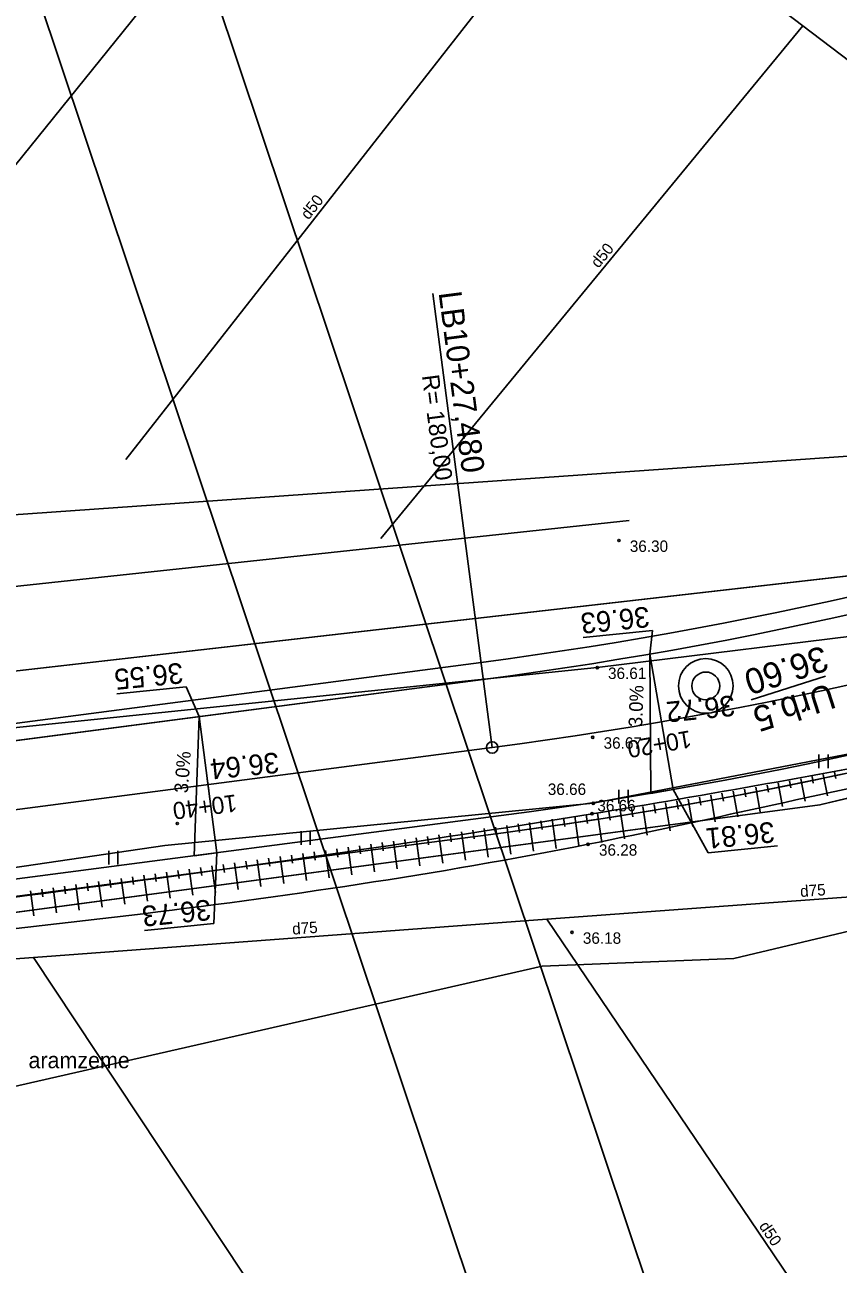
# Model space of a CAD drawing. Extents: x 469981 to 472086, y 246785 to 247785.
# Drawn here: x 471052.6 to 471088.1, y 247169.7 to 247223.8 of the extents above; entities that cross this region are included whole.
import ezdxf

# ---------------------------------------------------------------- set-up
doc = ezdxf.new("R2010")
doc.units = 0
for name, color, linetype in [('0_922', 7, 'Continuous'), ('0_Asfalta_mala', 7, 'Continuous'), ('0_Asfalta_Nomale', 7, 'Continuous'), ('0_Ruut_Braukt', 7, 'Continuous'), ('0_Ruut_nomale', 7, 'Continuous'), ('0_Urbumi5', 7, 'Continuous'), ('0_vertikals', 7, 'Continuous'), ('0_vertkals_cipari', 7, 'Continuous'), ('21', 7, 'Continuous'), ('5_patagas', 7, 'Continuous'), ('6_piketaza', 7, 'Continuous'), ('9', 7, 'Continuous'), ('CELI_CMAL_####_####_#', 7, 'Continuous'), ('Default', 7, 'Continuous'), ('DREN_VADP_####_####_#', 7, 'Continuous'), ('DREN_VADP_####_TKST_#', 7, 'Continuous'), ('DREN_VADP_KLKT_####_#', 7, 'Continuous'), ('DREN_VADP_KLKT_TKST_#', 7, 'Continuous'), ('RAMI_PLAN_####_TKST_#', 7, 'Continuous'), ('RAMI_UZMR_####_####_#', 7, 'Continuous'), ('RELJ_AATZ_####_TKST_#', 7, 'Continuous'), ('RELJ_ELEM_####_####_#', 7, 'Continuous'), ('RELJ_NOGA_####_####_#', 7, 'Continuous'), ('RELJ_NOGL_####_####_#', 7, 'Continuous'), ('ROBZ_IERR_####_####_#', 7, 'Continuous'), ('ROBZ_PROJ_####_####_#', 7, 'Continuous'), ('ROBZ_UZMR_####_####_#', 7, 'Continuous'), ('TERT_ELEM_####_####_#', 7, 'Continuous'), ('TERT_IZMT_####_TKST_#', 7, 'Continuous'), ('zogi', 7, 'Continuous')]:
    doc.layers.add(name, color=color, linetype=linetype)

# ---------------------------------------------------------------- blocks, each defined once
blk = doc.blocks.new('A$C03B17208')
at = {"layer": 'Default'}
blk.add_circle((1.418, 1.418), 0.723, dxfattribs=at)
at = {"layer": 'zogi'}
blk.add_circle((1.418, 1.418), 1.418, dxfattribs=at)

msp = doc.modelspace()

# ---------------------------------------------------------------- linework, layer by layer
msp.add_circle((471073.025, 247192.218), 0.25)
at = {"layer": '0_922'}
msp.add_line((471073.025, 247192.218), (471030.451, 247186.654), dxfattribs=at)
msp.add_arc((471049.697, 247370.7), 180, 277.44649, 302.18491, dxfattribs=at)
at = {"layer": '0_Asfalta_mala'}
for p, q in [((471072.636, 247195.193), (471030.061, 247189.628)), ((471073.414, 247189.244), (471030.839, 247183.679))]:
    msp.add_line(p, q, dxfattribs=at)
for radius in [177, 183]:
    msp.add_arc((471049.697, 247370.7), radius, 277.44649, 302.18491, dxfattribs=at)
at = {"layer": '0_Asfalta_Nomale'}
for p, q in [((471072.539, 247195.937), (471029.964, 247190.372)), ((471073.511, 247188.5), (471030.937, 247182.935))]:
    msp.add_line(p, q, dxfattribs=at)
for radius, end in [(176.25, 302.18491), (183.75, 292.06313)]:
    msp.add_arc((471049.697, 247370.7), radius, 277.44649, end, dxfattribs=at)
at = {"layer": '0_Ruut_Braukt'}
for p, q in [((471072.636, 247195.193), (471030.062, 247189.629)), ((471030.839, 247183.679), (471073.414, 247189.244))]:
    msp.add_line(p, q, dxfattribs=at)
for radius in [177, 183]:
    msp.add_arc((471049.697, 247370.7), radius, 277.44649, 302.18491, dxfattribs=at)
at = {"layer": '0_Ruut_nomale'}
for p, q in [((471072.539, 247195.937), (471029.965, 247190.372)), ((471073.414, 247189.244), (471030.839, 247183.679)), ((471030.937, 247182.935), (471073.511, 247188.5))]:
    msp.add_line(p, q, dxfattribs=at)
msp.add_lwpolyline([(471030.061, 247189.628), (471030.062, 247189.629), (471072.636, 247195.193)], dxfattribs=at)
for radius in [176.25, 177, 183, 183.75]:
    msp.add_arc((471049.697, 247370.7), radius, 277.44649, 302.18491, dxfattribs=at)
at = {"layer": '0_Urbumi5'}
msp.add_lwpolyline([(471087.585, 247195.341), (471084.341, 247194.3)], dxfattribs=at)
at = {"layer": '0_vertikals'}
for p, q in [((471076.994, 247197.02), (471080.026, 247197.324)), ((471079.908, 247196.298), (471080.026, 247197.324)), ((471056.625, 247194.569), (471059.656, 247194.873)), ((471060.222, 247193.571), (471059.656, 247194.873)), ((471080.932, 247190.386), (471082.459, 247187.624)), ((471082.459, 247187.624), (471085.49, 247187.928)), ((471061, 247187.621), (471060.866, 247184.533)), ((471057.835, 247184.229), (471060.866, 247184.533))]:
    msp.add_line(p, q, dxfattribs=at)
for points in [[(471079.908, 247196.298), (471079.946, 247190.217), (471080.932, 247190.386)], [(471060.222, 247193.571), (471060.008, 247187.494), (471061, 247187.621)]]:
    msp.add_lwpolyline(points, close=True, dxfattribs=at)
at = {"layer": '21'}
msp.add_line((471073.025, 247192.218), (471030.451, 247186.654), dxfattribs=at)
msp.add_arc((471049.697, 247370.7), 180, 277.44649, 302.18491, dxfattribs=at)
at = {"layer": '5_patagas'}
msp.add_lwpolyline([(471073.025, 247192.218), (471070.433, 247212.05)], dxfattribs=at)
at = {"layer": '6_piketaza'}
for points in [[(471080.463, 247193.095), (471080.377, 247193.588)], [(471060.643, 247190.348), (471060.578, 247190.844)]]:
    msp.add_lwpolyline(points, dxfattribs=at)
at = {"layer": 'CELI_CMAL_####_####_#'}
for points in [[(471014.161, 247188.048), (471038.308, 247191.645), (471077.61, 247195.71), (471090.836, 247197.337), (471096.461, 247198.582), (471117.856, 247206.682), (471130.197, 247213.261), (471151.631, 247225.738), (471175.407, 247239.608), (471196.168, 247252.49), (471217.229, 247265.52), (471244.784, 247283.359), (471266.102, 247296.914), (471293.433, 247314.365), (471318.262, 247330.084), (471336.637, 247341.969), (471339.45, 247343.841), (471340.412, 247346.293), (471340.291, 247349.818), (471339.894, 247353.24), (471336.901, 247360.015), (471333.813, 247367.721)], [(471347.348, 247327.622), (471345.475, 247334.467), (471344.349, 247336.664), (471343.67, 247337.19), (471342.054, 247337.492), (471341.155, 247337.494), (471339.762, 247336.569), (471318.941, 247323.623), (471297.221, 247309.64), (471268.834, 247291.51), (471247.888, 247278.119), (471219.179, 247259.989), (471200.048, 247247.93), (471177.515, 247234.149), (471154.773, 247220.961), (471131.272, 247207.521), (471119.66, 247201.466), (471103.03, 247195.231), (471092.329, 247192.658), (471077.436, 247189.782), (471058.729, 247187.944), (471037.006, 247184.759), (471015.923, 247182.598), (470992.26, 247181.035)]]:
    msp.add_lwpolyline(points, dxfattribs=at)
at = {"layer": 'DREN_VADP_####_####_#'}
for points in [[(471057.023, 247204.795), (471082.853, 247237.782)], [(471034.249, 247195.443), (471064.703, 247233.156)], [(471068.156, 247201.339), (471086.597, 247223.736)], [(471075.414, 247184.717), (471093.535, 247157.923)], [(471072.229, 247154.06), (471052.991, 247183.055)]]:
    msp.add_lwpolyline(points, dxfattribs=at)
at = {"layer": 'DREN_VADP_KLKT_####_#'}
for points in [[(471098.595, 247214.62), (471086.597, 247223.736), (471071.652, 247235.09)], [(470999.031, 247217.751), (471008.378, 247194.545), (471079.006, 247202.129)], [(471004.84, 247177.619), (471029.945, 247181.347), (471052.991, 247183.055), (471075.414, 247184.717), (471098.172, 247186.404), (471122.964, 247188.241)]]:
    msp.add_lwpolyline(points, dxfattribs=at)
at = {"layer": 'RAMI_PLAN_####_TKST_#'}
for points in [[(471602.966, 247280.789), (471091.912, 247109.483), (470998.155, 247389.187), (471509.208, 247560.493)], [(471098.888, 247111.821), (470587.835, 246940.515), (470494.078, 247220.22), (471005.131, 247391.526)]]:
    msp.add_lwpolyline(points, close=True, dxfattribs=at)
at = {"layer": 'RAMI_UZMR_####_####_#'}
for points in [[(471010.572, 247199.465), (471044.448, 247201.846), (471094.566, 247205.368), (471219.251, 247279.294), (471287.982, 247320.045), (471329.582, 247346.385), (471332.466, 247352.407), (471329.951, 247358.592), (471331.784, 247361.204), (471339.558, 247364.746), (471343.514, 247360.959), (471346.629, 247357.978), (471355.9, 247363.1), (471457.4, 247429.3)], [(471380.292, 247353.371), (471352.036, 247335.759), (471352.913, 247327.325), (471347.47, 247325.392), (471345.187, 247325.919), (471342.905, 247329.082), (471319.551, 247313.443), (471222.661, 247251.69), (471157.352, 247211.35), (471144.207, 247202.916), (471131.364, 247196.59), (471113.303, 247188.858), (471105.677, 247188.256), (471083.576, 247183.01), (471075.205, 247182.665), (471043.397, 247175.418), (471016.707, 247172.079), (470997.217, 247171.376)]]:
    msp.add_lwpolyline(points, dxfattribs=at)
at = {"layer": 'RELJ_ELEM_####_####_#'}
for centre in [(471078.561, 247201.259), (471077.61, 247195.71), (471077.416, 247192.666), (471077.436, 247189.782), (471059.273, 247188.9), (471077.386, 247189.324), (471077.214, 247187.994), (471076.51, 247184.147)]:
    msp.add_circle(centre, 0.05, dxfattribs=at)
at = {"layer": 'RELJ_NOGA_####_####_#'}
for p, q in [((471087.484, 247191.041), (471087.662, 247190.112)), ((471087.975, 247191.135), (471088.027, 247190.863)), ((471084.535, 247190.488), (471084.732, 247189.416)), ((471085.027, 247190.578), (471085.085, 247190.264)), ((471085.519, 247190.669), (471085.71, 247189.645)), ((471086.01, 247190.761), (471086.067, 247190.461)), ((471086.501, 247190.854), (471086.687, 247189.878)), ((471086.993, 247190.947), (471087.047, 247190.661)), ((471081.581, 247189.968), (471081.783, 247188.77)), ((471082.074, 247190.052), (471082.134, 247189.698)), ((471082.566, 247190.137), (471082.768, 247188.977)), ((471083.059, 247190.223), (471083.119, 247189.881)), ((471083.551, 247190.31), (471083.751, 247189.193)), ((471084.043, 247190.399), (471084.103, 247190.07)), ((471078.123, 247189.427), (471078.178, 247189.043)), ((471078.618, 247189.5), (471078.805, 247188.224)), ((471079.112, 247189.573), (471079.169, 247189.193)), ((471079.606, 247189.649), (471079.799, 247188.392)), ((471080.1, 247189.726), (471080.16, 247189.353)), ((471080.594, 247189.806), (471080.793, 247188.574)), ((471081.087, 247189.886), (471081.147, 247189.521)), ((471074.16, 247188.882), (471074.212, 247188.504)), ((471074.656, 247188.95), (471074.829, 247187.686)), ((471075.151, 247189.017), (471075.203, 247188.637)), ((471075.646, 247189.085), (471075.821, 247187.814)), ((471076.142, 247189.153), (471076.194, 247188.771)), ((471076.637, 247189.221), (471076.812, 247187.942)), ((471077.132, 247189.289), (471077.185, 247188.904)), ((471077.628, 247189.357), (471077.808, 247188.074)), ((471070.197, 247188.338), (471070.248, 247187.969)), ((471070.693, 247188.406), (471070.862, 247187.173)), ((471071.188, 247188.474), (471071.239, 247188.103)), ((471071.683, 247188.542), (471071.854, 247187.301)), ((471072.179, 247188.61), (471072.23, 247188.237)), ((471072.674, 247188.678), (471072.845, 247187.43)), ((471073.169, 247188.746), (471073.221, 247188.37)), ((471073.665, 247188.814), (471073.837, 247187.558)), ((471066.234, 247187.795), (471066.284, 247187.435)), ((471066.73, 247187.862), (471066.895, 247186.661)), ((471067.225, 247187.93), (471067.275, 247187.569)), ((471067.72, 247187.998), (471067.886, 247186.789)), ((471068.216, 247188.066), (471068.266, 247187.702)), ((471068.711, 247188.134), (471068.878, 247186.917)), ((471069.207, 247188.202), (471069.257, 247187.836)), ((471069.702, 247188.27), (471069.87, 247187.045)), ((471062.271, 247187.251), (471062.319, 247186.901)), ((471062.767, 247187.319), (471062.927, 247186.148)), ((471063.262, 247187.387), (471063.311, 247187.035)), ((471063.758, 247187.455), (471063.919, 247186.276)), ((471064.253, 247187.523), (471064.302, 247187.168)), ((471064.748, 247187.591), (471064.911, 247186.405)), ((471065.244, 247187.659), (471065.293, 247187.302)), ((471065.739, 247187.727), (471065.903, 247186.533)), ((471058.309, 247186.707), (471058.355, 247186.367)), ((471058.804, 247186.775), (471058.96, 247185.636)), ((471059.299, 247186.843), (471059.346, 247186.5)), ((471059.795, 247186.911), (471059.952, 247185.764)), ((471060.29, 247186.979), (471060.337, 247186.634)), ((471060.785, 247187.047), (471060.944, 247185.892)), ((471061.281, 247187.115), (471061.328, 247186.767)), ((471061.776, 247187.183), (471061.936, 247186.02)), ((471054.346, 247186.164), (471054.391, 247185.832)), ((471054.841, 247186.232), (471054.993, 247185.123)), ((471055.336, 247186.3), (471055.382, 247185.966)), ((471055.832, 247186.368), (471055.985, 247185.251)), ((471056.327, 247186.436), (471056.373, 247186.1)), ((471056.823, 247186.504), (471056.977, 247185.379)), ((471057.318, 247186.572), (471057.364, 247186.233)), ((471057.813, 247186.64), (471057.968, 247185.508)), ((471052.86, 247185.96), (471053.01, 247184.867)), ((471053.355, 247186.028), (471053.4, 247185.699)), ((471053.85, 247186.096), (471054.001, 247184.995))]:
    msp.add_line(p, q, dxfattribs=at)
msp.add_spline([(471037.008, 247183.786), (471077.386, 247189.324), (471092.52, 247192.014), (471108.077, 247195.543), (471114.215, 247197.57)], degree=3, dxfattribs=at)
at = {"layer": 'RELJ_NOGL_####_####_#'}
msp.add_spline([(471036.91, 247182.787), (471077.214, 247187.994), (471092.506, 247191.243), (471108.392, 247194.857), (471114.235, 247197.043)], degree=3, dxfattribs=at)
at = {"layer": 'ROBZ_IERR_####_####_#'}
msp.add_lwpolyline([(471513.259, 247488.166), (471524.883, 247464.852), (471341.261, 247348.2), (471124.72, 247213.54), (471093.674, 247200.298), (471050.609, 247195.379), (471001.509, 247189.266), (470977.922, 247249.601)], dxfattribs=at)
at = {"layer": 'ROBZ_PROJ_####_####_#'}
for points in [[(470613.752, 247179.765), (470688.303, 247197.106), (470783.692, 247219.293), (470809.088, 247224.67), (470845.751, 247226.447), (470876.169, 247225.296), (470921.641, 247209.731), (470967.353, 247194.084), (470989.48, 247188.802), (471001.509, 247189.266), (471050.609, 247195.379), (471093.674, 247200.298), (471124.72, 247213.54), (471341.261, 247348.2), (471524.883, 247464.852)], [(471398.351, 247372.094), (471346.741, 247338.478), (471133.176, 247205.05), (471108.425, 247194.786), (471087.339, 247189.709), (471023.306, 247181.157), (470962.604, 247185.245), (470905.63, 247205.857), (470878.75, 247214.454), (470852.344, 247217.039), (470815.743, 247215.147), (470778.583, 247209.26), (470718.669, 247194.633), (470636.973, 247175.147), (470468.364, 247124.23), (470431.624, 247112.202), (470396.219, 247097.502), (470371.503, 247083.47), (470275.956, 246992.729), (470152.342, 246907.761), (470066.737, 246851.23)]]:
    msp.add_lwpolyline(points, dxfattribs=at)
at = {"layer": 'ROBZ_UZMR_####_####_#'}
msp.add_lwpolyline([(470963.76, 247148.152), (470962.604, 247185.245), (471023.306, 247181.157), (471087.339, 247189.709), (471108.425, 247194.786), (471133.176, 247205.05), (471165.539, 247180.17)], dxfattribs=at)
at = {"layer": 'TERT_ELEM_####_####_#'}
for p, q in [((471087.297, 247191.312), (471087.297, 247191.912)), ((471087.697, 247191.312), (471087.697, 247191.912)), ((471078.557, 247189.768), (471078.557, 247190.368)), ((471078.957, 247189.768), (471078.957, 247190.368)), ((471064.675, 247187.968), (471064.675, 247188.568)), ((471065.075, 247187.968), (471065.075, 247188.568)), ((471056.277, 247187.11), (471056.277, 247187.71)), ((471056.677, 247187.11), (471056.677, 247187.71))]:
    msp.add_line(p, q, dxfattribs=at)

# ---------------------------------------------------------------- block references
at = {"layer": '0_Urbumi5', "xscale": 0.8410063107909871, "yscale": 0.8410063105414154, "rotation": 16.26779999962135}
msp.add_blockref('A$C03B17208', (471081.543, 247193.429), dxfattribs=at)

# ---------------------------------------------------------------- texts
msp.add_text('R= 180,00', height=0.75, rotation=277.4465).set_placement((471069.952, 247208.456))
at = {"layer": '0_Urbumi5'}
for s, p in [('36.60', (471087.474, 247196.683)), ('Urb.5', (471087.777, 247195.04))]:
    msp.add_text(s, height=1.11, rotation=197.8015, dxfattribs=at).set_placement(p)
at = {"layer": '0_vertkals_cipari'}
for s, height, rotation, p in [('36.63', 0.9, 185.7316, (471079.849, 247198.378)), ('36.55', 0.9, 185.7316, (471059.48, 247195.927)), ('3.0%', 0.5993, 87.9683, (471079.575, 247193.104)), ('36.72', 0.9, 185.7316, (471083.582, 247194.505)), ('3.0%', 0.5993, 85.5872, (471059.729, 247190.211)), ('36.64', 0.9, 185.7316, (471063.67, 247192.014)), ('36.81', 0.9, 185.7316, (471085.314, 247188.982)), ('36.73', 0.9, 185.7316, (471060.69, 247185.587))]:
    msp.add_text(s, height=height, rotation=rotation, dxfattribs=at).set_placement(p)
at = {"layer": '6_piketaza'}
for s, rotation, p in [('10+20', 189.8276, (471081.652, 247192.972)), ('10+40', 187.4465, (471061.827, 247190.175))]:
    msp.add_text(s, height=0.75, rotation=rotation, dxfattribs=at).set_placement(p)
at = {"layer": '9'}
msp.add_text('LB10+27,480', height=1, rotation=277.4465, dxfattribs=at).set_placement((471070.681, 247212.082))
at = {"layer": 'DREN_VADP_####_TKST_#'}
for rotation, p in [(51.9375, (471065.003, 247215.23)), (50.533, (471077.663, 247213.122)), (304.0702, (471084.656, 247171.319))]:
    msp.add_text('d50', height=0.5, rotation=rotation, dxfattribs=at).set_placement(p)
at = {"layer": 'DREN_VADP_KLKT_TKST_#'}
for rotation, p in [(4.2395, (471086.49, 247185.689)), (4.239, (471064.306, 247184.045))]:
    msp.add_text('d75', height=0.5, rotation=rotation, dxfattribs=at).set_placement(p)
at = {"layer": 'RELJ_AATZ_####_TKST_#'}
for s, p in [('36.30', (471079.034, 247200.759)), ('36.61', (471078.083, 247195.21)), ('36.67', (471077.89, 247192.166)), ('36.66', (471075.452, 247190.147)), ('36.66', (471077.617, 247189.432)), ('36.28', (471077.687, 247187.494)), ('36.18', (471076.984, 247183.647))]:
    msp.add_text(s, height=0.5, dxfattribs=at).set_placement(p)
at = {"layer": 'TERT_IZMT_####_TKST_#'}
msp.add_text('aramzeme', height=0.7, dxfattribs=at).set_placement((471052.773, 247178.214))

doc.saveas('drawing.dxf')
